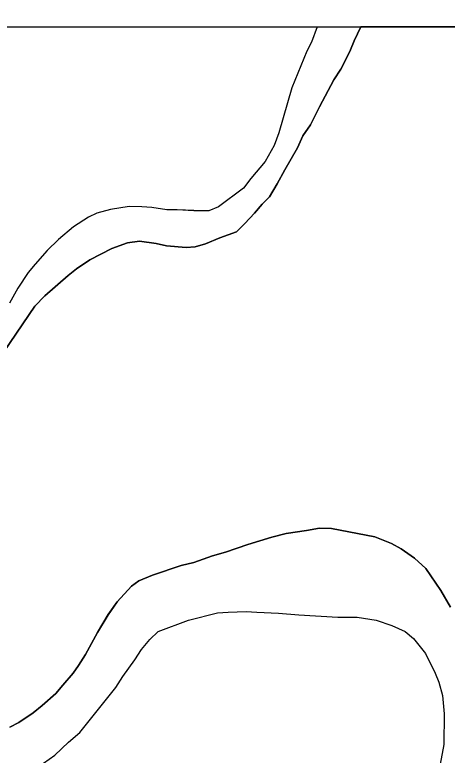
# Model space of a CAD drawing. Extents: x 3279314 to 3317160, y 734079 to 759431.
# Drawn here: x 3306812.2 to 3306959.5, y 757405.4 to 757657.4 of the extents above; entities that cross this region are included whole.
import ezdxf

# ---------------------------------------------------------------- set-up
doc = ezdxf.new("R2010")
doc.units = 0
for name, color, linetype in [('V-GRID-FRAM', 7, 'Continuous'), ('V-SITE-VEGE', 7, 'Continuous'), ('V-WETL-SWMP', 7, 'Continuous')]:
    doc.layers.add(name, color=color, linetype=linetype)

msp = doc.modelspace()

# ---------------------------------------------------------------- linework, layer by layer
at = {"layer": 'V-GRID-FRAM'}
msp.add_lwpolyline([(3283455.67, 757641.37), (3314923.72, 757657.39), (3314940.91, 739471.92), (3283456.99, 739455.89), (3283455.67, 757641.37)], dxfattribs=at)
at = {"layer": 'V-SITE-VEGE'}
for p, q in [((3306782.61, 757653.25), (3306915.21, 757653.31)), ((3306915.21, 757653.31), (3306913.31, 757648.13)), ((3306927.89, 757648.58), (3306930.17, 757653.32)), ((3306930.17, 757653.32), (3307060.87, 757653.39)), ((3306913.31, 757648.13), (3306911.76, 757645.07)), ((3306926.6, 757645.52), (3306927.89, 757648.58)), ((3306911.76, 757645.07), (3306906.59, 757632.55)), ((3306925.05, 757642.2), (3306926.6, 757645.52)), ((3306923.25, 757638.88), (3306925.05, 757642.2)), ((3306920.93, 757635.31), (3306923.25, 757638.88)), ((3306916.03, 757626.12), (3306920.93, 757635.31)), ((3306906.59, 757632.55), (3306902.19, 757617.22)), ((3306912.94, 757619.99), (3306916.03, 757626.12)), ((3306910.37, 757616.17), (3306912.94, 757619.99)), ((3306902.19, 757617.22), (3306900.64, 757612.88)), ((3306908.56, 757612.08), (3306910.37, 757616.17)), ((3306900.64, 757612.88), (3306897.54, 757607.52)), ((3306904.18, 757604.68), (3306908.56, 757612.08)), ((3306897.54, 757607.52), (3306892.66, 757601.66)), ((3306901.6, 757599.83), (3306904.18, 757604.68)), ((3306892.66, 757601.66), (3306890.09, 757598.34)), ((3306899.03, 757595.49), (3306901.6, 757599.83)), ((3306890.09, 757598.34), (3306881.62, 757591.98)), ((3306896.46, 757592.95), (3306899.03, 757595.49)), ((3306851.18, 757592.1), (3306844.79, 757591.1)), ((3306855.53, 757592.08), (3306851.18, 757592.1)), ((3306858.86, 757591.82), (3306855.53, 757592.08)), ((3306863.97, 757591.03), (3306858.86, 757591.82)), ((3306881.62, 757591.98), (3306878.29, 757590.72)), ((3306893.89, 757589.89), (3306896.46, 757592.95)), ((3306840.18, 757589.84), (3306837.36, 757588.57)), ((3306844.79, 757591.1), (3306840.18, 757589.84)), ((3306867.55, 757591.01), (3306863.97, 757591.03)), ((3306873.18, 757590.74), (3306867.55, 757591.01)), ((3306878.29, 757590.72), (3306873.18, 757590.74)), ((3306890.55, 757586.32), (3306893.89, 757589.89)), ((3306837.36, 757588.57), (3306832.23, 757585.27)), ((3306832.23, 757585.27), (3306827.1, 757580.94)), ((3306887.73, 757583.52), (3306890.55, 757586.32)), ((3306877.22, 757579.46), (3306882.09, 757581.49)), ((3306882.09, 757581.49), (3306887.73, 757583.52)), ((3306827.1, 757580.94), (3306823.25, 757577.12)), ((3306845.24, 757577.8), (3306850.62, 757579.82)), ((3306850.62, 757579.82), (3306854.72, 757580.32)), ((3306854.72, 757580.32), (3306860.34, 757579.53)), ((3306860.34, 757579.53), (3306863.92, 757578.75)), ((3306873.64, 757578.45), (3306877.22, 757579.46)), ((3306823.25, 757577.12), (3306819.14, 757572.53)), ((3306837.81, 757573.99), (3306845.24, 757577.8)), ((3306863.92, 757578.75), (3306870.57, 757578.21)), ((3306870.57, 757578.21), (3306873.64, 757578.45)), ((3306833.2, 757570.94), (3306837.81, 757573.99)), ((3306819.14, 757572.53), (3306816.82, 757569.73)), ((3306816.82, 757569.73), (3306813.22, 757564.37)), ((3306830.37, 757568.65), (3306833.2, 757570.94)), ((3306822.42, 757561.78), (3306830.37, 757568.65)), ((3306813.22, 757564.37), (3306810.39, 757559.26)), ((3306819.08, 757558.21), (3306822.42, 757561.78)), ((3306808.53, 757542.65), (3306819.08, 757558.21)), ((3306904.72, 757480.88), (3306899.85, 757479.62)), ((3306911.63, 757481.87), (3306904.72, 757480.88)), ((3306915.98, 757482.62), (3306911.63, 757481.87)), ((3306920.07, 757482.61), (3306915.98, 757482.62)), ((3306934.9, 757479.73), (3306920.07, 757482.61)), ((3306899.85, 757479.62), (3306891.66, 757477.09)), ((3306940.51, 757477.41), (3306934.9, 757479.73)), ((3306891.66, 757477.09), (3306883.97, 757474.56)), ((3306943.83, 757475.61), (3306940.51, 757477.41)), ((3306879.62, 757473.3), (3306873.22, 757471.03)), ((3306883.97, 757474.56), (3306879.62, 757473.3)), ((3306948.42, 757472.52), (3306943.83, 757475.61)), ((3306873.22, 757471.03), (3306868.86, 757470.02)), ((3306952.25, 757468.92), (3306948.42, 757472.52)), ((3306868.86, 757470.02), (3306859.13, 757466.73)), ((3306957.33, 757461.49), (3306952.25, 757468.92)), ((3306859.13, 757466.73), (3306854.52, 757464.7)), ((3306854.52, 757464.7), (3306851.95, 757462.92)), ((3306851.95, 757462.92), (3306847.07, 757457.57)), ((3306960.64, 757455.84), (3306957.33, 757461.49)), ((3306847.07, 757457.57), (3306843.99, 757453.23)), ((3306843.99, 757453.23), (3306840.38, 757447.11)), ((3306840.38, 757447.11), (3306836.26, 757439.71)), ((3306836.26, 757439.71), (3306833.94, 757435.88)), ((3306833.94, 757435.88), (3306832.14, 757433.33)), ((3306832.14, 757433.33), (3306828.54, 757429.25)), ((3306828.54, 757429.25), (3306826.23, 757426.45)), ((3306826.23, 757426.45), (3306821.61, 757422.37)), ((3306821.61, 757422.37), (3306818.53, 757419.83)), ((3306818.53, 757419.83), (3306813.66, 757416.52)), ((3306813.66, 757416.52), (3306810.58, 757415))]:
    msp.add_line(p, q, dxfattribs=at)
for points in [[(3306858.28, 757444.74), (3306861.1, 757447.54), (3306871.35, 757451.34), (3306881.33, 757453.86), (3306884.91, 757454.1), (3306891.05, 757454.33), (3306894.63, 757454.06), (3306902.05, 757453.77), (3306908.96, 757453.23), (3306922.25, 757452.42), (3306928.9, 757452.39), (3306935.29, 757451.34), (3306940.66, 757449.53), (3306945.25, 757447.46), (3306948.06, 757445.15), (3306952.13, 757440.02), (3306955.43, 757433.35), (3306956.7, 757430.28), (3306957.96, 757425.67), (3306958.45, 757419.53), (3306958.41, 757409.05), (3306957.1, 757402.4)], [(3306822.04, 757402.68), (3306825.89, 757405.47), (3306830.51, 757409.81), (3306834.36, 757413.11), (3306846.7, 757428.41), (3306849.02, 757432.24), (3306853.13, 757437.85), (3306855.45, 757441.43), (3306858.28, 757444.74)]]:
    msp.add_lwpolyline(points, dxfattribs=at)
at = {"layer": 'V-WETL-SWMP'}
for p, q in [((3306782.6, 757653.25), (3306915.21, 757653.31)), ((3306782.6, 757653.25), (3306915.21, 757653.31)), ((3306915.21, 757653.31), (3306913.31, 757648.13)), ((3306915.21, 757653.31), (3306913.31, 757648.13)), ((3306930.17, 757653.32), (3306927.89, 757648.58)), ((3306930.17, 757653.32), (3306927.89, 757648.58)), ((3307060.87, 757653.39), (3306930.17, 757653.32)), ((3307060.87, 757653.39), (3306930.17, 757653.32)), ((3306913.31, 757648.13), (3306911.76, 757645.07)), ((3306913.31, 757648.13), (3306911.76, 757645.07)), ((3306927.89, 757648.58), (3306926.6, 757645.52)), ((3306927.89, 757648.58), (3306926.6, 757645.52)), ((3306911.76, 757645.07), (3306906.59, 757632.55)), ((3306911.76, 757645.07), (3306906.59, 757632.55)), ((3306926.6, 757645.52), (3306925.05, 757642.2)), ((3306926.6, 757645.52), (3306925.05, 757642.2)), ((3306925.05, 757642.2), (3306923.25, 757638.88)), ((3306925.05, 757642.2), (3306923.25, 757638.88)), ((3306923.25, 757638.88), (3306920.93, 757635.31)), ((3306923.25, 757638.88), (3306920.93, 757635.31)), ((3306920.93, 757635.31), (3306916.03, 757626.12)), ((3306920.93, 757635.31), (3306916.03, 757626.12)), ((3306906.59, 757632.55), (3306902.19, 757617.22)), ((3306906.59, 757632.55), (3306902.19, 757617.22)), ((3306916.03, 757626.12), (3306912.94, 757619.99)), ((3306916.03, 757626.12), (3306912.94, 757619.99)), ((3306912.94, 757619.99), (3306910.37, 757616.17)), ((3306912.94, 757619.99), (3306910.37, 757616.17)), ((3306902.19, 757617.22), (3306900.63, 757612.88)), ((3306902.19, 757617.22), (3306900.63, 757612.88)), ((3306910.37, 757616.17), (3306908.56, 757612.08)), ((3306910.37, 757616.17), (3306908.56, 757612.08)), ((3306900.63, 757612.88), (3306897.54, 757607.52)), ((3306900.63, 757612.88), (3306897.54, 757607.52)), ((3306908.56, 757612.08), (3306904.18, 757604.68)), ((3306908.56, 757612.08), (3306904.18, 757604.68)), ((3306897.54, 757607.52), (3306892.66, 757601.66)), ((3306897.54, 757607.52), (3306892.66, 757601.66)), ((3306904.18, 757604.68), (3306901.61, 757599.83)), ((3306904.18, 757604.68), (3306901.61, 757599.83)), ((3306892.66, 757601.66), (3306890.09, 757598.34)), ((3306892.66, 757601.66), (3306890.09, 757598.34)), ((3306901.61, 757599.83), (3306899.03, 757595.49)), ((3306901.61, 757599.83), (3306899.03, 757595.49)), ((3306890.09, 757598.34), (3306881.62, 757591.98)), ((3306890.09, 757598.34), (3306881.62, 757591.98)), ((3306899.03, 757595.49), (3306896.46, 757592.94)), ((3306899.03, 757595.49), (3306896.46, 757592.94)), ((3306851.18, 757592.1), (3306844.79, 757591.1)), ((3306851.18, 757592.1), (3306844.79, 757591.1)), ((3306855.53, 757592.08), (3306851.18, 757592.1)), ((3306855.53, 757592.08), (3306851.18, 757592.1)), ((3306858.86, 757591.82), (3306855.53, 757592.08)), ((3306858.86, 757591.82), (3306855.53, 757592.08)), ((3306863.97, 757591.03), (3306858.86, 757591.82)), ((3306863.97, 757591.03), (3306858.86, 757591.82)), ((3306881.62, 757591.98), (3306878.29, 757590.71)), ((3306881.62, 757591.98), (3306878.29, 757590.71)), ((3306896.46, 757592.94), (3306893.89, 757589.89)), ((3306896.46, 757592.94), (3306893.89, 757589.89)), ((3306840.18, 757589.84), (3306837.36, 757588.57)), ((3306840.18, 757589.84), (3306837.36, 757588.57)), ((3306844.79, 757591.1), (3306840.18, 757589.84)), ((3306844.79, 757591.1), (3306840.18, 757589.84)), ((3306867.55, 757591.01), (3306863.97, 757591.03)), ((3306867.55, 757591.01), (3306863.97, 757591.03)), ((3306873.18, 757590.73), (3306867.55, 757591.01)), ((3306873.18, 757590.73), (3306867.55, 757591.01)), ((3306878.29, 757590.71), (3306873.18, 757590.73)), ((3306878.29, 757590.71), (3306873.18, 757590.73)), ((3306893.89, 757589.89), (3306890.55, 757586.32)), ((3306893.89, 757589.89), (3306890.55, 757586.32)), ((3306837.36, 757588.57), (3306832.23, 757585.27)), ((3306837.36, 757588.57), (3306832.23, 757585.27)), ((3306832.23, 757585.27), (3306827.1, 757580.94)), ((3306832.23, 757585.27), (3306827.1, 757580.94)), ((3306890.55, 757586.32), (3306887.73, 757583.51)), ((3306890.55, 757586.32), (3306887.73, 757583.51)), ((3306882.09, 757581.49), (3306877.23, 757579.46)), ((3306882.09, 757581.49), (3306877.23, 757579.46)), ((3306887.73, 757583.51), (3306882.09, 757581.49)), ((3306887.73, 757583.51), (3306882.09, 757581.49)), ((3306827.1, 757580.94), (3306823.24, 757577.12)), ((3306827.1, 757580.94), (3306823.24, 757577.12)), ((3306850.63, 757579.82), (3306845.25, 757577.8)), ((3306850.63, 757579.82), (3306845.25, 757577.8)), ((3306854.72, 757580.32), (3306850.63, 757579.82)), ((3306854.72, 757580.32), (3306850.63, 757579.82)), ((3306860.34, 757579.53), (3306854.72, 757580.32)), ((3306860.34, 757579.53), (3306854.72, 757580.32)), ((3306863.92, 757578.75), (3306860.34, 757579.53)), ((3306863.92, 757578.75), (3306860.34, 757579.53)), ((3306877.23, 757579.46), (3306873.64, 757578.45)), ((3306877.23, 757579.46), (3306873.64, 757578.45)), ((3306823.24, 757577.12), (3306819.13, 757572.53)), ((3306823.24, 757577.12), (3306819.13, 757572.53)), ((3306845.25, 757577.8), (3306837.81, 757573.99)), ((3306845.25, 757577.8), (3306837.81, 757573.99)), ((3306870.57, 757578.21), (3306863.92, 757578.75)), ((3306870.57, 757578.21), (3306863.92, 757578.75)), ((3306873.64, 757578.45), (3306870.57, 757578.21)), ((3306873.64, 757578.45), (3306870.57, 757578.21)), ((3306837.81, 757573.99), (3306833.2, 757570.94)), ((3306837.81, 757573.99), (3306833.2, 757570.94)), ((3306819.13, 757572.53), (3306816.82, 757569.73)), ((3306819.13, 757572.53), (3306816.82, 757569.73)), ((3306816.82, 757569.73), (3306813.22, 757564.37)), ((3306816.82, 757569.73), (3306813.22, 757564.37)), ((3306833.2, 757570.94), (3306830.37, 757568.65)), ((3306833.2, 757570.94), (3306830.37, 757568.65)), ((3306830.37, 757568.65), (3306822.42, 757561.77)), ((3306830.37, 757568.65), (3306822.42, 757561.77)), ((3306813.22, 757564.37), (3306810.39, 757559.27)), ((3306813.22, 757564.37), (3306810.39, 757559.27)), ((3306822.42, 757561.77), (3306819.08, 757558.21)), ((3306822.42, 757561.77), (3306819.08, 757558.21)), ((3306819.08, 757558.21), (3306808.53, 757542.65)), ((3306819.08, 757558.21), (3306808.53, 757542.65)), ((3306899.85, 757479.62), (3306904.72, 757480.88)), ((3306899.85, 757479.62), (3306904.72, 757480.88)), ((3306904.72, 757480.88), (3306911.63, 757481.87)), ((3306904.72, 757480.88), (3306911.63, 757481.87)), ((3306911.63, 757481.87), (3306915.98, 757482.62)), ((3306911.63, 757481.87), (3306915.98, 757482.62)), ((3306915.98, 757482.62), (3306920.07, 757482.61)), ((3306915.98, 757482.62), (3306920.07, 757482.61)), ((3306920.07, 757482.61), (3306934.9, 757479.73)), ((3306920.07, 757482.61), (3306934.9, 757479.73)), ((3306891.66, 757477.09), (3306899.85, 757479.62)), ((3306891.66, 757477.09), (3306899.85, 757479.62)), ((3306934.9, 757479.73), (3306940.51, 757477.41)), ((3306934.9, 757479.73), (3306940.51, 757477.41)), ((3306883.97, 757474.56), (3306891.66, 757477.09)), ((3306883.97, 757474.56), (3306891.66, 757477.09)), ((3306940.51, 757477.41), (3306943.83, 757475.61)), ((3306940.51, 757477.41), (3306943.83, 757475.61)), ((3306873.22, 757471.03), (3306879.62, 757473.3)), ((3306873.22, 757471.03), (3306879.62, 757473.3)), ((3306879.62, 757473.3), (3306883.97, 757474.56)), ((3306879.62, 757473.3), (3306883.97, 757474.56)), ((3306943.83, 757475.61), (3306948.42, 757472.52)), ((3306943.83, 757475.61), (3306948.42, 757472.52)), ((3306868.87, 757470.02), (3306873.22, 757471.03)), ((3306868.87, 757470.02), (3306873.22, 757471.03)), ((3306948.42, 757472.52), (3306952.25, 757468.92)), ((3306948.42, 757472.52), (3306952.25, 757468.92)), ((3306859.13, 757466.73), (3306868.87, 757470.02)), ((3306859.13, 757466.73), (3306868.87, 757470.02)), ((3306952.25, 757468.92), (3306957.33, 757461.49)), ((3306952.25, 757468.92), (3306957.33, 757461.49)), ((3306854.52, 757464.7), (3306859.13, 757466.73)), ((3306854.52, 757464.7), (3306859.13, 757466.73)), ((3306851.96, 757462.92), (3306854.52, 757464.7)), ((3306851.96, 757462.92), (3306854.52, 757464.7)), ((3306847.07, 757457.57), (3306851.96, 757462.92)), ((3306847.07, 757457.57), (3306851.96, 757462.92)), ((3306957.33, 757461.49), (3306960.64, 757455.84)), ((3306957.33, 757461.49), (3306960.64, 757455.84)), ((3306843.99, 757453.24), (3306847.07, 757457.57)), ((3306843.99, 757453.24), (3306847.07, 757457.57)), ((3306840.38, 757447.11), (3306843.99, 757453.24)), ((3306840.38, 757447.11), (3306843.99, 757453.24)), ((3306836.26, 757439.71), (3306840.38, 757447.11)), ((3306836.26, 757439.71), (3306840.38, 757447.11)), ((3306833.94, 757435.88), (3306836.26, 757439.71)), ((3306833.94, 757435.88), (3306836.26, 757439.71)), ((3306832.14, 757433.33), (3306833.94, 757435.88)), ((3306832.14, 757433.33), (3306833.94, 757435.88)), ((3306828.55, 757429.25), (3306832.14, 757433.33)), ((3306828.55, 757429.25), (3306832.14, 757433.33)), ((3306826.23, 757426.45), (3306828.55, 757429.25)), ((3306826.23, 757426.45), (3306828.55, 757429.25)), ((3306821.61, 757422.37), (3306826.23, 757426.45)), ((3306821.61, 757422.37), (3306826.23, 757426.45)), ((3306818.53, 757419.83), (3306821.61, 757422.37)), ((3306818.53, 757419.83), (3306821.61, 757422.37)), ((3306813.66, 757416.52), (3306818.53, 757419.83)), ((3306813.66, 757416.52), (3306818.53, 757419.83)), ((3306810.58, 757415), (3306813.66, 757416.52)), ((3306810.58, 757415), (3306813.66, 757416.52))]:
    msp.add_line(p, q, dxfattribs=at)
msp.add_lwpolyline([(3306822.04, 757402.68), (3306825.89, 757405.47), (3306830.51, 757409.81), (3306834.36, 757413.11), (3306846.7, 757428.41), (3306849.02, 757432.24), (3306853.13, 757437.85), (3306855.45, 757441.43), (3306858.28, 757444.74), (3306861.1, 757447.54), (3306871.35, 757451.34), (3306881.33, 757453.86), (3306884.92, 757454.1), (3306891.06, 757454.33), (3306894.64, 757454.06), (3306902.05, 757453.77), (3306908.96, 757453.23), (3306922.25, 757452.42), (3306928.9, 757452.39), (3306935.29, 757451.34), (3306940.66, 757449.53), (3306945.25, 757447.46), (3306948.06, 757445.15), (3306952.13, 757440.02), (3306955.43, 757433.36), (3306956.7, 757430.28), (3306957.96, 757425.67), (3306958.45, 757419.53), (3306958.4, 757409.05), (3306957.1, 757402.4)], dxfattribs=at)
msp.add_lwpolyline([(3306822.04, 757402.68), (3306825.89, 757405.47), (3306830.51, 757409.81), (3306834.36, 757413.11), (3306846.7, 757428.41), (3306849.02, 757432.24), (3306853.13, 757437.85), (3306855.45, 757441.43), (3306858.28, 757444.74), (3306861.1, 757447.54), (3306871.35, 757451.34), (3306881.33, 757453.86), (3306884.92, 757454.1), (3306891.06, 757454.33), (3306894.64, 757454.06), (3306902.05, 757453.77), (3306908.96, 757453.23), (3306922.25, 757452.42), (3306928.9, 757452.39), (3306935.29, 757451.34), (3306940.66, 757449.53), (3306945.25, 757447.46), (3306948.06, 757445.15), (3306952.13, 757440.02), (3306955.43, 757433.36), (3306956.7, 757430.28), (3306957.96, 757425.67), (3306958.45, 757419.53), (3306958.4, 757409.05), (3306957.1, 757402.4)], dxfattribs=at)

doc.saveas('drawing.dxf')
